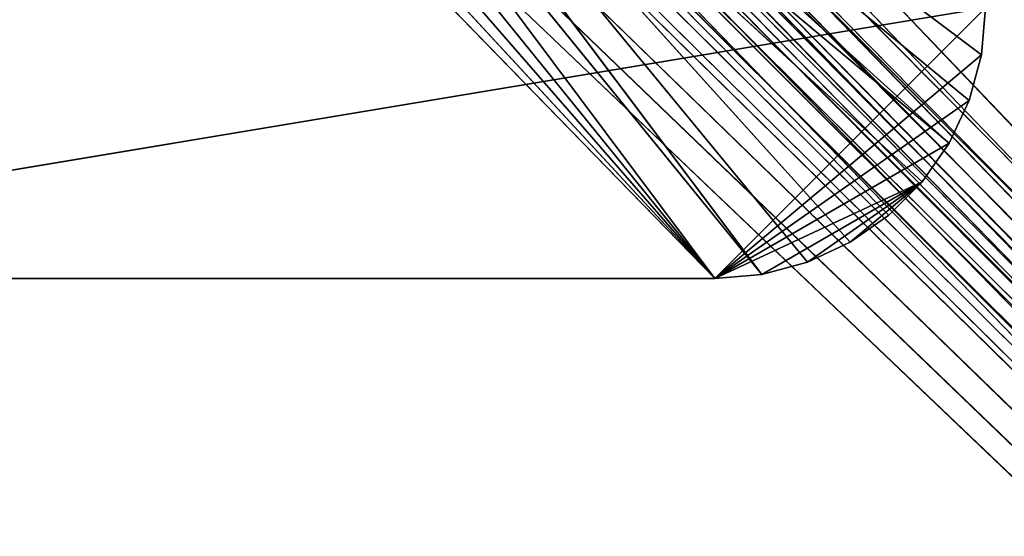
# Model space of a CAD drawing. Extents: x 0.1 to 17.7, y 0.1 to 17.7.
# Tile 333 of 656: x 8.9 to 10.7, y 6.7 to 7.6. Entities that reach past the tile are written whole.
import ezdxf

# ---------------------------------------------------------------- set-up
doc = ezdxf.new("R2010")
doc.units = 0
doc.header["$LTSCALE"] = 2.54
doc.layers.get('0').update_dxf_attribs({"color": 13, "linetype": 'CONTINUOUS'})

# ---------------------------------------------------------------- blocks, each defined once
blk = doc.blocks.new('KOSZ_NA__MIECI_Z_POKRYWK__')
at = {"color": 0}
for p, q in [((0.2968, 17.4821, 31.5), (17.4968, 0.2821, 31.5)), ((0.2968, 17.4821, 31.5), (17.4968, 0.2821, 31.5)), ((1.9468, 16.1821, 10.6), (15.8718, 1.9502, 10.6)), ((15.9218, 1.9852, 10.6), (1.9468, 16.1821, 10.6)), ((1.9468, 16.1821, 10.6), (15.8718, 1.9502, 10.6)), ((1.9468, 16.1821, 10.6), (15.8286, 1.9071, 10.6)), ((1.9468, 16.1821, 10.6), (15.8286, 1.9071, 10.6)), ((15.9771, 2.011, 10.6), (1.9468, 16.1821, 10.6)), ((15.9218, 1.9852, 10.6), (1.9468, 16.1821, 10.6)), ((15.9771, 2.011, 10.6), (1.9468, 16.1821, 10.6)), ((1.9414, 16.1214, 10.6), (15.8286, 1.9071, 10.6)), ((1.9414, 16.1214, 10.6), (15.8286, 1.9071, 10.6)), ((1.9257, 16.0624, 10.5), (15.8718, 1.9502, 10.5)), ((15.9771, 2.011, 10.5), (1.9257, 16.0624, 10.5)), ((15.9771, 2.011, 10.5), (1.9257, 16.0624, 10.5)), ((15.9218, 1.9852, 10.5), (1.9257, 16.0624, 10.5)), ((15.9218, 1.9852, 10.5), (1.9257, 16.0624, 10.5)), ((1.9257, 16.0624, 10.5), (15.8718, 1.9502, 10.5)), ((15.7679, 1.8018, 10.6), (1.9257, 16.0624, 10.6)), ((15.7679, 1.8018, 10.6), (1.9257, 16.0624, 10.6)), ((15.7937, 1.8571, 10.6), (1.9257, 16.0624, 10.6)), ((15.7937, 1.8571, 10.6), (1.9257, 16.0624, 10.6)), ((15.8286, 1.9071, 10.6), (1.9257, 16.0624, 10.6)), ((15.8286, 1.9071, 10.6), (1.9257, 16.0624, 10.6)), ((15.8718, 1.9502, 10.5), (1.8999, 16.0071, 10.5)), ((15.8718, 1.9502, 10.5), (1.8999, 16.0071, 10.5)), ((1.8649, 15.9572, 10.5), (15.8718, 1.9502, 10.5)), ((1.8649, 15.9572, 10.5), (15.8718, 1.9502, 10.5)), ((1.8217, 15.914, 10.5), (15.8286, 1.9071, 10.5)), ((1.8217, 15.914, 10.5), (15.8286, 1.9071, 10.5)), ((1.8217, 15.914, 10.5), (15.8718, 1.9502, 10.5)), ((1.8217, 15.914, 10.5), (15.8718, 1.9502, 10.5)), ((1.7718, 15.879, 10.5), (15.8286, 1.9071, 10.5)), ((1.7718, 15.879, 10.5), (15.8286, 1.9071, 10.5)), ((1.7165, 15.8532, 10.5), (15.8286, 1.9071, 10.5)), ((1.7165, 15.8532, 10.5), (15.8286, 1.9071, 10.5)), ((9.2968, 8.8821, 31.6), (17.4968, 0.2821, 31.6)), ((9.2968, 8.8821, 31.6), (17.4968, 0.2821, 31.6)), ((9.2907, 8.8127, 31.6), (17.4968, 0.2821, 31.6)), ((9.2907, 8.8127, 31.6), (17.4968, 0.2821, 31.6)), ((17.4968, 0.2821, 31.6), (9.2726, 8.7453, 31.6)), ((17.4968, 0.2821, 31.6), (9.2726, 8.7453, 31.6)), ((9.2432, 8.6821, 31.6), (17.4968, 0.2821, 31.6)), ((9.2432, 8.6821, 31.6), (17.4968, 0.2821, 31.6)), ((9.2032, 8.625, 31.6), (17.4968, 0.2821, 31.6)), ((9.2032, 8.625, 31.6), (17.4968, 0.2821, 31.6)), ((9.2032, 8.625, 33), (10.6166, 7.4611, 33)), ((10.5798, 7.3821, 33), (9.2032, 8.625, 33)), ((10.5798, 7.3821, 33), (9.2032, 8.625, 33)), ((10.6392, 7.5453, 33), (9.2032, 8.625, 33)), ((10.6392, 7.5453, 33), (9.2032, 8.625, 33)), ((9.2032, 8.625, 33), (10.6166, 7.4611, 33)), ((9.1539, 8.5757, 31.6), (17.4968, 0.2821, 31.6)), ((9.1539, 8.5757, 31.6), (17.4968, 0.2821, 31.6)), ((9.1539, 8.5757, 33), (10.2336, 7.1397, 33)), ((10.3968, 7.1991, 33), (9.1539, 8.5757, 33)), ((9.1539, 8.5757, 33), (10.4682, 7.2491, 33)), ((10.3968, 7.1991, 33), (9.1539, 8.5757, 33)), ((10.3178, 7.1623, 33), (9.1539, 8.5757, 33)), ((10.3178, 7.1623, 33), (9.1539, 8.5757, 33)), ((9.1539, 8.5757, 33), (10.2336, 7.1397, 33)), ((10.5798, 7.3821, 33), (9.1539, 8.5757, 33)), ((10.5798, 7.3821, 33), (9.1539, 8.5757, 33)), ((10.5298, 7.3107, 33), (9.1539, 8.5757, 33)), ((10.5298, 7.3107, 33), (9.1539, 8.5757, 33)), ((9.1539, 8.5757, 33), (10.4682, 7.2491, 33)), ((9.0968, 8.5357, 31.6), (17.4968, 0.2821, 31.6)), ((9.0968, 8.5357, 31.6), (17.4968, 0.2821, 31.6)), ((9.0968, 8.5357, 33), (10.1468, 7.1321, 33)), ((9.0968, 8.5357, 33), (10.1468, 7.1321, 33)), ((9.0968, 8.5357, 33), (10.2336, 7.1397, 33)), ((9.0968, 8.5357, 33), (10.2336, 7.1397, 33)), ((9.0336, 8.5063, 31.6), (17.4968, 0.2821, 31.6)), ((9.0336, 8.5063, 31.6), (17.4968, 0.2821, 31.6)), ((9.0336, 8.5063, 33), (10.1468, 7.1321, 33)), ((9.0336, 8.5063, 33), (10.1468, 7.1321, 33)), ((8.8273, 8.4882, 33), (10.1468, 7.1321, 33)), ((8.8273, 8.4882, 33), (10.1468, 7.1321, 33)), ((8.8968, 8.4821, 31.6), (17.4968, 0.2821, 31.6)), ((8.8968, 8.4821, 31.6), (17.4968, 0.2821, 31.6)), ((8.8968, 8.4821, 33), (10.1468, 7.1321, 33)), ((8.8968, 8.4821, 33), (10.1468, 7.1321, 33)), ((8.9662, 8.4882, 31.6), (17.4968, 0.2821, 31.6)), ((8.9662, 8.4882, 31.6), (17.4968, 0.2821, 31.6)), ((8.9662, 8.4882, 33), (10.1468, 7.1321, 33)), ((8.9662, 8.4882, 33), (10.1468, 7.1321, 33)), ((10.6468, 7.6321, 33.3), (7.6468, 7.1321, 33.3)), ((10.6468, 7.6321, 33.3), (7.6468, 7.1321, 33.3)), ((10.6468, 7.6321, 33.3), (10.1468, 7.1321, 33.3)), ((10.6468, 7.6321, 33.3), (10.1468, 7.1321, 33.3)), ((10.6392, 7.5453, 33.3), (10.6468, 7.6321, 33.3)), ((10.6468, 7.6321, 33), (10.6392, 7.5453, 33)), ((10.6468, 7.6321, 33), (10.6392, 7.5453, 33)), ((10.6468, 7.6321, 33), (10.6392, 7.5453, 33.3)), ((10.6468, 7.6321, 33), (10.6392, 7.5453, 33.3)), ((10.6392, 7.5453, 33.3), (10.6468, 7.6321, 33.3)), ((10.6392, 7.5453, 33.3), (10.1468, 7.1321, 33.3)), ((10.6392, 7.5453, 33.3), (10.1468, 7.1321, 33.3)), ((10.6166, 7.4611, 33.3), (10.6392, 7.5453, 33.3)), ((10.6392, 7.5453, 33), (10.6166, 7.4611, 33)), ((10.6392, 7.5453, 33), (10.6166, 7.4611, 33)), ((10.6392, 7.5453, 33), (10.6166, 7.4611, 33.3)), ((10.6392, 7.5453, 33), (10.6166, 7.4611, 33.3)), ((10.6166, 7.4611, 33.3), (10.6392, 7.5453, 33.3)), ((10.6392, 7.5453, 33), (10.6392, 7.5453, 33.3)), ((10.6392, 7.5453, 33), (10.6392, 7.5453, 33.3)), ((10.6166, 7.4611, 33.3), (10.1468, 7.1321, 33.3)), ((10.6166, 7.4611, 33.3), (10.1468, 7.1321, 33.3)), ((10.5798, 7.3821, 33.3), (10.6166, 7.4611, 33.3)), ((10.6166, 7.4611, 33), (10.5798, 7.3821, 33)), ((10.6166, 7.4611, 33), (10.5798, 7.3821, 33)), ((10.6166, 7.4611, 33), (10.5798, 7.3821, 33.3)), ((10.6166, 7.4611, 33), (10.5798, 7.3821, 33.3)), ((10.5798, 7.3821, 33.3), (10.6166, 7.4611, 33.3)), ((10.6166, 7.4611, 33), (10.6166, 7.4611, 33.3)), ((10.6166, 7.4611, 33), (10.6166, 7.4611, 33.3)), ((10.5798, 7.3821, 33.3), (10.1468, 7.1321, 33.3)), ((10.5798, 7.3821, 33.3), (10.1468, 7.1321, 33.3)), ((10.5298, 7.3107, 33.3), (10.5798, 7.3821, 33.3)), ((10.5798, 7.3821, 33), (10.5298, 7.3107, 33)), ((10.5798, 7.3821, 33), (10.5298, 7.3107, 33)), ((10.5798, 7.3821, 33), (10.5298, 7.3107, 33.3)), ((10.5798, 7.3821, 33), (10.5298, 7.3107, 33.3)), ((10.5298, 7.3107, 33.3), (10.5798, 7.3821, 33.3)), ((10.5798, 7.3821, 33), (10.5798, 7.3821, 33.3)), ((10.5798, 7.3821, 33), (10.5798, 7.3821, 33.3)), ((10.5298, 7.3107, 33.3), (10.1468, 7.1321, 33.3)), ((10.5298, 7.3107, 33.3), (10.1468, 7.1321, 33.3)), ((10.5298, 7.3107, 33.3), (10.2336, 7.1397, 33.3)), ((10.5298, 7.3107, 33.3), (10.2336, 7.1397, 33.3)), ((10.3178, 7.1623, 33.3), (10.5298, 7.3107, 33.3)), ((10.3178, 7.1623, 33.3), (10.5298, 7.3107, 33.3)), ((10.3968, 7.1991, 33.3), (10.5298, 7.3107, 33.3)), ((10.3968, 7.1991, 33.3), (10.5298, 7.3107, 33.3)), ((10.4682, 7.2491, 33.3), (10.5298, 7.3107, 33.3)), ((10.5298, 7.3107, 33), (10.4682, 7.2491, 33)), ((10.5298, 7.3107, 33), (10.4682, 7.2491, 33)), ((10.5298, 7.3107, 33), (10.4682, 7.2491, 33.3)), ((10.5298, 7.3107, 33), (10.4682, 7.2491, 33.3)), ((10.4682, 7.2491, 33.3), (10.5298, 7.3107, 33.3)), ((10.5298, 7.3107, 33), (10.5298, 7.3107, 33.3)), ((10.5298, 7.3107, 33), (10.5298, 7.3107, 33.3)), ((10.3968, 7.1991, 33.3), (10.4682, 7.2491, 33.3)), ((10.4682, 7.2491, 33), (10.3968, 7.1991, 33)), ((10.4682, 7.2491, 33), (10.3968, 7.1991, 33)), ((10.4682, 7.2491, 33), (10.3968, 7.1991, 33.3)), ((10.4682, 7.2491, 33), (10.3968, 7.1991, 33.3)), ((10.3968, 7.1991, 33.3), (10.4682, 7.2491, 33.3)), ((10.4682, 7.2491, 33), (10.4682, 7.2491, 33.3)), ((10.4682, 7.2491, 33), (10.4682, 7.2491, 33.3)), ((10.3178, 7.1623, 33.3), (10.3968, 7.1991, 33.3)), ((10.3968, 7.1991, 33), (10.3178, 7.1623, 33)), ((10.3968, 7.1991, 33), (10.3178, 7.1623, 33)), ((10.3968, 7.1991, 33), (10.3178, 7.1623, 33.3)), ((10.3968, 7.1991, 33), (10.3178, 7.1623, 33.3)), ((10.3178, 7.1623, 33.3), (10.3968, 7.1991, 33.3)), ((10.3968, 7.1991, 33), (10.3968, 7.1991, 33.3)), ((10.3968, 7.1991, 33), (10.3968, 7.1991, 33.3)), ((10.2336, 7.1397, 33.3), (10.3178, 7.1623, 33.3)), ((10.3178, 7.1623, 33), (10.2336, 7.1397, 33)), ((10.3178, 7.1623, 33), (10.2336, 7.1397, 33)), ((10.3178, 7.1623, 33), (10.2336, 7.1397, 33.3)), ((10.3178, 7.1623, 33), (10.2336, 7.1397, 33.3)), ((10.2336, 7.1397, 33.3), (10.3178, 7.1623, 33.3)), ((10.3178, 7.1623, 33), (10.3178, 7.1623, 33.3)), ((10.3178, 7.1623, 33), (10.3178, 7.1623, 33.3)), ((10.1468, 7.1321, 33.3), (10.2336, 7.1397, 33.3)), ((10.2336, 7.1397, 33), (10.1468, 7.1321, 33)), ((10.2336, 7.1397, 33), (10.1468, 7.1321, 33)), ((10.2336, 7.1397, 33), (10.1468, 7.1321, 33.3)), ((10.2336, 7.1397, 33), (10.1468, 7.1321, 33.3)), ((10.1468, 7.1321, 33.3), (10.2336, 7.1397, 33.3)), ((10.2336, 7.1397, 33), (10.2336, 7.1397, 33.3)), ((10.2336, 7.1397, 33), (10.2336, 7.1397, 33.3)), ((10.1468, 7.1321, 33.3), (7.6468, 7.1321, 33.3)), ((7.6468, 7.1321, 33.3), (10.1468, 7.1321, 33)), ((7.6468, 7.1321, 33.3), (10.1468, 7.1321, 33)), ((7.6468, 7.1321, 33), (10.1468, 7.1321, 33)), ((10.1468, 7.1321, 33.3), (7.6468, 7.1321, 33.3)), ((7.6468, 7.1321, 33), (10.1468, 7.1321, 33)), ((10.1468, 7.1321, 33), (10.1468, 7.1321, 33.3)), ((10.1468, 7.1321, 33), (10.1468, 7.1321, 33.3))]:
    blk.add_line(p, q, dxfattribs=at)
mesh = blk.add_polyface(dxfattribs=at)
corners = [(17.4968, 0.2821, 31.5), (0.2968, 0.2821, 31.5), (0.2968, 17.4821, 31.5)]
mesh.append_faces([[corners[k] for k in face] for face in [(0, 1, 2)]], dxfattribs={"color": 0})
mesh = blk.add_polyface(dxfattribs=at)
corners = [(17.4968, 0.2821, 31.5), (0.2968, 17.4821, 31.5), (17.4968, 17.4821, 31.5)]
mesh.append_faces([[corners[k] for k in face] for face in [(0, 1, 2)]], dxfattribs={"color": 0})
mesh = blk.add_polyface(dxfattribs=at)
corners = [(17.4968, 17.4821, 31.6), (9.2968, 8.8821, 31.6), (17.4968, 0.2821, 31.6)]
mesh.append_faces([[corners[k] for k in face] for face in [(0, 1, 2)]], dxfattribs={"color": 0})
mesh = blk.add_polyface(dxfattribs=at)
corners = [(15.9771, 2.011, 10.5), (1.9257, 16.0624, 10.5), (15.7468, 16.1821, 10.5)]
mesh.append_faces([[corners[k] for k in face] for face in [(0, 1, 2)]], dxfattribs={"color": 0})
mesh = blk.add_polyface(dxfattribs=at)
corners = [(15.8286, 1.9071, 10.6), (1.9468, 16.1821, 10.6), (1.9414, 16.1214, 10.6)]
mesh.append_faces([[corners[k] for k in face] for face in [(0, 1, 2)]], dxfattribs={"color": 0})
mesh = blk.add_polyface(dxfattribs=at)
corners = [(15.9218, 1.9852, 10.6), (1.9468, 16.1821, 10.6), (15.8718, 1.9502, 10.6)]
mesh.append_faces([[corners[k] for k in face] for face in [(0, 1, 2)]], dxfattribs={"color": 0})
mesh = blk.add_polyface(dxfattribs=at)
corners = [(15.8718, 1.9502, 10.6), (1.9468, 16.1821, 10.6), (15.8286, 1.9071, 10.6)]
mesh.append_faces([[corners[k] for k in face] for face in [(0, 1, 2)]], dxfattribs={"color": 0})
mesh = blk.add_polyface(dxfattribs=at)
corners = [(15.9771, 2.011, 10.6), (1.9468, 16.1821, 10.6), (15.9218, 1.9852, 10.6)]
mesh.append_faces([[corners[k] for k in face] for face in [(0, 1, 2)]], dxfattribs={"color": 0})
mesh = blk.add_polyface(dxfattribs=at)
corners = [(16.0968, 15.8321, 10.6), (1.9468, 16.1821, 10.6), (15.9771, 2.011, 10.6)]
mesh.append_faces([[corners[k] for k in face] for face in [(0, 1, 2)]], dxfattribs={"color": 0})
mesh = blk.add_polyface(dxfattribs=at)
corners = [(15.8286, 1.9071, 10.6), (1.9414, 16.1214, 10.6), (1.9257, 16.0624, 10.6)]
mesh.append_faces([[corners[k] for k in face] for face in [(0, 1, 2)]], dxfattribs={"color": 0})
mesh = blk.add_polyface(dxfattribs=at)
corners = [(15.7679, 1.8018, 10.6), (1.9257, 16.0624, 10.6), (1.5968, 2.0321, 10.6)]
mesh.append_faces([[corners[k] for k in face] for face in [(0, 1, 2)]], dxfattribs={"color": 0})
mesh = blk.add_polyface(dxfattribs=at)
corners = [(15.8718, 1.9502, 10.5), (1.8999, 16.0071, 10.5), (1.9257, 16.0624, 10.5)]
mesh.append_faces([[corners[k] for k in face] for face in [(0, 1, 2)]], dxfattribs={"color": 0})
mesh = blk.add_polyface(dxfattribs=at)
corners = [(15.9771, 2.011, 10.5), (15.9218, 1.9852, 10.5), (1.9257, 16.0624, 10.5)]
mesh.append_faces([[corners[k] for k in face] for face in [(0, 1, 2)]], dxfattribs={"color": 0})
mesh = blk.add_polyface(dxfattribs=at)
corners = [(15.9218, 1.9852, 10.5), (15.8718, 1.9502, 10.5), (1.9257, 16.0624, 10.5)]
mesh.append_faces([[corners[k] for k in face] for face in [(0, 1, 2)]], dxfattribs={"color": 0})
mesh = blk.add_polyface(dxfattribs=at)
corners = [(15.7937, 1.8571, 10.6), (1.9257, 16.0624, 10.6), (15.7679, 1.8018, 10.6)]
mesh.append_faces([[corners[k] for k in face] for face in [(0, 1, 2)]], dxfattribs={"color": 0})
mesh = blk.add_polyface(dxfattribs=at)
corners = [(15.8286, 1.9071, 10.6), (1.9257, 16.0624, 10.6), (15.7937, 1.8571, 10.6)]
mesh.append_faces([[corners[k] for k in face] for face in [(0, 1, 2)]], dxfattribs={"color": 0})
mesh = blk.add_polyface(dxfattribs=at)
corners = [(15.8718, 1.9502, 10.5), (1.8649, 15.9572, 10.5), (1.8999, 16.0071, 10.5)]
mesh.append_faces([[corners[k] for k in face] for face in [(0, 1, 2)]], dxfattribs={"color": 0})
mesh = blk.add_polyface(dxfattribs=at)
corners = [(15.8718, 1.9502, 10.5), (1.8217, 15.914, 10.5), (1.8649, 15.9572, 10.5)]
mesh.append_faces([[corners[k] for k in face] for face in [(0, 1, 2)]], dxfattribs={"color": 0})
mesh = blk.add_polyface(dxfattribs=at)
corners = [(15.8286, 1.9071, 10.5), (1.7718, 15.879, 10.5), (1.8217, 15.914, 10.5)]
mesh.append_faces([[corners[k] for k in face] for face in [(0, 1, 2)]], dxfattribs={"color": 0})
mesh = blk.add_polyface(dxfattribs=at)
corners = [(15.8718, 1.9502, 10.5), (15.8286, 1.9071, 10.5), (1.8217, 15.914, 10.5)]
mesh.append_faces([[corners[k] for k in face] for face in [(0, 1, 2)]], dxfattribs={"color": 0})
mesh = blk.add_polyface(dxfattribs=at)
corners = [(15.8286, 1.9071, 10.5), (1.7165, 15.8532, 10.5), (1.7718, 15.879, 10.5)]
mesh.append_faces([[corners[k] for k in face] for face in [(0, 1, 2)]], dxfattribs={"color": 0})
mesh = blk.add_polyface(dxfattribs=at)
corners = [(15.8286, 1.9071, 10.5), (1.5968, 2.0321, 10.5), (1.7165, 15.8532, 10.5)]
mesh.append_faces([[corners[k] for k in face] for face in [(0, 1, 2)]], dxfattribs={"color": 0})
mesh = blk.add_polyface(dxfattribs=at)
corners = [(17.4968, 0.2821, 31.6), (9.2968, 8.8821, 31.6), (9.2907, 8.8127, 31.6)]
mesh.append_faces([[corners[k] for k in face] for face in [(0, 1, 2)]], dxfattribs={"color": 0})
mesh = blk.add_polyface(dxfattribs=at)
corners = [(17.4968, 0.2821, 31.6), (9.2907, 8.8127, 31.6), (9.2726, 8.7453, 31.6)]
mesh.append_faces([[corners[k] for k in face] for face in [(0, 1, 2)]], dxfattribs={"color": 0})
mesh = blk.add_polyface(dxfattribs=at)
corners = [(17.4968, 0.2821, 31.6), (9.2726, 8.7453, 31.6), (9.2432, 8.6821, 31.6)]
mesh.append_faces([[corners[k] for k in face] for face in [(0, 1, 2)]], dxfattribs={"color": 0})
mesh = blk.add_polyface(dxfattribs=at)
corners = [(17.4968, 0.2821, 31.6), (9.2432, 8.6821, 31.6), (9.2032, 8.625, 31.6)]
mesh.append_faces([[corners[k] for k in face] for face in [(0, 1, 2)]], dxfattribs={"color": 0})
mesh = blk.add_polyface(dxfattribs=at)
corners = [(17.4968, 0.2821, 31.6), (9.2032, 8.625, 31.6), (9.1539, 8.5757, 31.6)]
mesh.append_faces([[corners[k] for k in face] for face in [(0, 1, 2)]], dxfattribs={"color": 0})
mesh = blk.add_polyface(dxfattribs=at)
corners = [(10.5798, 7.3821, 33), (9.1539, 8.5757, 33), (9.2032, 8.625, 33)]
mesh.append_faces([[corners[k] for k in face] for face in [(0, 1, 2)]], dxfattribs={"color": 0})
mesh = blk.add_polyface(dxfattribs=at)
corners = [(10.6166, 7.4611, 33), (10.5798, 7.3821, 33), (9.2032, 8.625, 33)]
mesh.append_faces([[corners[k] for k in face] for face in [(0, 1, 2)]], dxfattribs={"color": 0})
mesh = blk.add_polyface(dxfattribs=at)
corners = [(10.6468, 7.6321, 33), (10.6392, 7.5453, 33), (9.2032, 8.625, 33)]
mesh.append_faces([[corners[k] for k in face] for face in [(0, 1, 2)]], dxfattribs={"color": 0})
mesh = blk.add_polyface(dxfattribs=at)
corners = [(10.6392, 7.5453, 33), (10.6166, 7.4611, 33), (9.2032, 8.625, 33)]
mesh.append_faces([[corners[k] for k in face] for face in [(0, 1, 2)]], dxfattribs={"color": 0})
mesh = blk.add_polyface(dxfattribs=at)
corners = [(17.4968, 0.2821, 31.6), (9.1539, 8.5757, 31.6), (9.0968, 8.5357, 31.6)]
mesh.append_faces([[corners[k] for k in face] for face in [(0, 1, 2)]], dxfattribs={"color": 0})
mesh = blk.add_polyface(dxfattribs=at)
corners = [(10.2336, 7.1397, 33), (9.0968, 8.5357, 33), (9.1539, 8.5757, 33)]
mesh.append_faces([[corners[k] for k in face] for face in [(0, 1, 2)]], dxfattribs={"color": 0})
mesh = blk.add_polyface(dxfattribs=at)
corners = [(10.4682, 7.2491, 33), (10.3968, 7.1991, 33), (9.1539, 8.5757, 33)]
mesh.append_faces([[corners[k] for k in face] for face in [(0, 1, 2)]], dxfattribs={"color": 0})
mesh = blk.add_polyface(dxfattribs=at)
corners = [(10.3968, 7.1991, 33), (10.3178, 7.1623, 33), (9.1539, 8.5757, 33)]
mesh.append_faces([[corners[k] for k in face] for face in [(0, 1, 2)]], dxfattribs={"color": 0})
mesh = blk.add_polyface(dxfattribs=at)
corners = [(10.3178, 7.1623, 33), (10.2336, 7.1397, 33), (9.1539, 8.5757, 33)]
mesh.append_faces([[corners[k] for k in face] for face in [(0, 1, 2)]], dxfattribs={"color": 0})
mesh = blk.add_polyface(dxfattribs=at)
corners = [(10.5798, 7.3821, 33), (10.5298, 7.3107, 33), (9.1539, 8.5757, 33)]
mesh.append_faces([[corners[k] for k in face] for face in [(0, 1, 2)]], dxfattribs={"color": 0})
mesh = blk.add_polyface(dxfattribs=at)
corners = [(10.5298, 7.3107, 33), (10.4682, 7.2491, 33), (9.1539, 8.5757, 33)]
mesh.append_faces([[corners[k] for k in face] for face in [(0, 1, 2)]], dxfattribs={"color": 0})
mesh = blk.add_polyface(dxfattribs=at)
corners = [(17.4968, 0.2821, 31.6), (9.0968, 8.5357, 31.6), (9.0336, 8.5063, 31.6)]
mesh.append_faces([[corners[k] for k in face] for face in [(0, 1, 2)]], dxfattribs={"color": 0})
mesh = blk.add_polyface(dxfattribs=at)
corners = [(10.1468, 7.1321, 33), (9.0336, 8.5063, 33), (9.0968, 8.5357, 33)]
mesh.append_faces([[corners[k] for k in face] for face in [(0, 1, 2)]], dxfattribs={"color": 0})
mesh = blk.add_polyface(dxfattribs=at)
corners = [(10.2336, 7.1397, 33), (10.1468, 7.1321, 33), (9.0968, 8.5357, 33)]
mesh.append_faces([[corners[k] for k in face] for face in [(0, 1, 2)]], dxfattribs={"color": 0})
mesh = blk.add_polyface(dxfattribs=at)
corners = [(17.4968, 0.2821, 31.6), (9.0336, 8.5063, 31.6), (8.9662, 8.4882, 31.6)]
mesh.append_faces([[corners[k] for k in face] for face in [(0, 1, 2)]], dxfattribs={"color": 0})
mesh = blk.add_polyface(dxfattribs=at)
corners = [(10.1468, 7.1321, 33), (8.9662, 8.4882, 33), (9.0336, 8.5063, 33)]
mesh.append_faces([[corners[k] for k in face] for face in [(0, 1, 2)]], dxfattribs={"color": 0})
mesh = blk.add_polyface(dxfattribs=at)
corners = [(8.8968, 8.4821, 31.6), (8.8273, 8.4882, 31.6), (0.2968, 0.2821, 31.6)]
mesh.append_faces([[corners[k] for k in face] for face in [(0, 1, 2)]], dxfattribs={"color": 0})
mesh = blk.add_polyface(dxfattribs=at)
corners = [(17.4968, 0.2821, 31.6), (8.8968, 8.4821, 31.6), (0.2968, 0.2821, 31.6)]
mesh.append_faces([[corners[k] for k in face] for face in [(0, 1, 2)]], dxfattribs={"color": 0})
mesh = blk.add_polyface(dxfattribs=at)
corners = [(10.1468, 7.1321, 33), (7.6468, 7.1321, 33), (8.8273, 8.4882, 33)]
mesh.append_faces([[corners[k] for k in face] for face in [(0, 1, 2)]], dxfattribs={"color": 0})
mesh = blk.add_polyface(dxfattribs=at)
corners = [(10.1468, 7.1321, 33), (8.8273, 8.4882, 33), (8.8968, 8.4821, 33)]
mesh.append_faces([[corners[k] for k in face] for face in [(0, 1, 2)]], dxfattribs={"color": 0})
mesh = blk.add_polyface(dxfattribs=at)
corners = [(17.4968, 0.2821, 31.6), (8.9662, 8.4882, 31.6), (8.8968, 8.4821, 31.6)]
mesh.append_faces([[corners[k] for k in face] for face in [(0, 1, 2)]], dxfattribs={"color": 0})
mesh = blk.add_polyface(dxfattribs=at)
corners = [(10.1468, 7.1321, 33), (8.8968, 8.4821, 33), (8.9662, 8.4882, 33)]
mesh.append_faces([[corners[k] for k in face] for face in [(0, 1, 2)]], dxfattribs={"color": 0})
mesh = blk.add_polyface(dxfattribs=at)
corners = [(10.6468, 7.6321, 33.3), (7.1468, 7.6321, 33.3), (7.6468, 7.1321, 33.3)]
mesh.append_faces([[corners[k] for k in face] for face in [(0, 1, 2)]], dxfattribs={"color": 0})
mesh = blk.add_polyface(dxfattribs=at)
corners = [(10.6468, 7.6321, 33.3), (7.6468, 7.1321, 33.3), (10.1468, 7.1321, 33.3)]
mesh.append_faces([[corners[k] for k in face] for face in [(0, 1, 2)]], dxfattribs={"color": 0})
mesh = blk.add_polyface(dxfattribs=at)
corners = [(10.6468, 7.6321, 33.3), (10.1468, 7.1321, 33.3), (10.6392, 7.5453, 33.3)]
mesh.append_faces([[corners[k] for k in face] for face in [(0, 1, 2)]], dxfattribs={"color": 0})
mesh = blk.add_polyface(dxfattribs=at)
corners = [(10.6468, 7.6321, 33), (10.6392, 7.5453, 33.3), (10.6392, 7.5453, 33)]
mesh.append_faces([[corners[k] for k in face] for face in [(0, 1, 2)]], dxfattribs={"color": 0})
mesh = blk.add_polyface(dxfattribs=at)
corners = [(10.6468, 7.6321, 33.3), (10.6392, 7.5453, 33.3), (10.6468, 7.6321, 33)]
mesh.append_faces([[corners[k] for k in face] for face in [(0, 1, 2)]], dxfattribs={"color": 0})
mesh = blk.add_polyface(dxfattribs=at)
corners = [(10.6392, 7.5453, 33.3), (10.1468, 7.1321, 33.3), (10.6166, 7.4611, 33.3)]
mesh.append_faces([[corners[k] for k in face] for face in [(0, 1, 2)]], dxfattribs={"color": 0})
mesh = blk.add_polyface(dxfattribs=at)
corners = [(10.6392, 7.5453, 33), (10.6166, 7.4611, 33.3), (10.6166, 7.4611, 33)]
mesh.append_faces([[corners[k] for k in face] for face in [(0, 1, 2)]], dxfattribs={"color": 0})
mesh = blk.add_polyface(dxfattribs=at)
corners = [(10.6392, 7.5453, 33.3), (10.6166, 7.4611, 33.3), (10.6392, 7.5453, 33)]
mesh.append_faces([[corners[k] for k in face] for face in [(0, 1, 2)]], dxfattribs={"color": 0})
mesh = blk.add_polyface(dxfattribs=at)
corners = [(10.6166, 7.4611, 33.3), (10.1468, 7.1321, 33.3), (10.5798, 7.3821, 33.3)]
mesh.append_faces([[corners[k] for k in face] for face in [(0, 1, 2)]], dxfattribs={"color": 0})
mesh = blk.add_polyface(dxfattribs=at)
corners = [(10.6166, 7.4611, 33), (10.5798, 7.3821, 33.3), (10.5798, 7.3821, 33)]
mesh.append_faces([[corners[k] for k in face] for face in [(0, 1, 2)]], dxfattribs={"color": 0})
mesh = blk.add_polyface(dxfattribs=at)
corners = [(10.6166, 7.4611, 33.3), (10.5798, 7.3821, 33.3), (10.6166, 7.4611, 33)]
mesh.append_faces([[corners[k] for k in face] for face in [(0, 1, 2)]], dxfattribs={"color": 0})
mesh = blk.add_polyface(dxfattribs=at)
corners = [(10.5798, 7.3821, 33.3), (10.1468, 7.1321, 33.3), (10.5298, 7.3107, 33.3)]
mesh.append_faces([[corners[k] for k in face] for face in [(0, 1, 2)]], dxfattribs={"color": 0})
mesh = blk.add_polyface(dxfattribs=at)
corners = [(10.5798, 7.3821, 33), (10.5298, 7.3107, 33.3), (10.5298, 7.3107, 33)]
mesh.append_faces([[corners[k] for k in face] for face in [(0, 1, 2)]], dxfattribs={"color": 0})
mesh = blk.add_polyface(dxfattribs=at)
corners = [(10.5798, 7.3821, 33.3), (10.5298, 7.3107, 33.3), (10.5798, 7.3821, 33)]
mesh.append_faces([[corners[k] for k in face] for face in [(0, 1, 2)]], dxfattribs={"color": 0})
mesh = blk.add_polyface(dxfattribs=at)
corners = [(10.5298, 7.3107, 33.3), (10.1468, 7.1321, 33.3), (10.2336, 7.1397, 33.3)]
mesh.append_faces([[corners[k] for k in face] for face in [(0, 1, 2)]], dxfattribs={"color": 0})
mesh = blk.add_polyface(dxfattribs=at)
corners = [(10.5298, 7.3107, 33.3), (10.2336, 7.1397, 33.3), (10.3178, 7.1623, 33.3)]
mesh.append_faces([[corners[k] for k in face] for face in [(0, 1, 2)]], dxfattribs={"color": 0})
mesh = blk.add_polyface(dxfattribs=at)
corners = [(10.5298, 7.3107, 33.3), (10.3178, 7.1623, 33.3), (10.3968, 7.1991, 33.3)]
mesh.append_faces([[corners[k] for k in face] for face in [(0, 1, 2)]], dxfattribs={"color": 0})
mesh = blk.add_polyface(dxfattribs=at)
corners = [(10.5298, 7.3107, 33.3), (10.3968, 7.1991, 33.3), (10.4682, 7.2491, 33.3)]
mesh.append_faces([[corners[k] for k in face] for face in [(0, 1, 2)]], dxfattribs={"color": 0})
mesh = blk.add_polyface(dxfattribs=at)
corners = [(10.5298, 7.3107, 33), (10.4682, 7.2491, 33.3), (10.4682, 7.2491, 33)]
mesh.append_faces([[corners[k] for k in face] for face in [(0, 1, 2)]], dxfattribs={"color": 0})
mesh = blk.add_polyface(dxfattribs=at)
corners = [(10.5298, 7.3107, 33.3), (10.4682, 7.2491, 33.3), (10.5298, 7.3107, 33)]
mesh.append_faces([[corners[k] for k in face] for face in [(0, 1, 2)]], dxfattribs={"color": 0})
mesh = blk.add_polyface(dxfattribs=at)
corners = [(10.3968, 7.1991, 33.3), (10.3968, 7.1991, 33), (10.4682, 7.2491, 33)]
mesh.append_faces([[corners[k] for k in face] for face in [(0, 1, 2)]], dxfattribs={"color": 0})
mesh = blk.add_polyface(dxfattribs=at)
corners = [(10.3968, 7.1991, 33.3), (10.4682, 7.2491, 33), (10.4682, 7.2491, 33.3)]
mesh.append_faces([[corners[k] for k in face] for face in [(0, 1, 2)]], dxfattribs={"color": 0})
mesh = blk.add_polyface(dxfattribs=at)
corners = [(10.3178, 7.1623, 33.3), (10.3178, 7.1623, 33), (10.3968, 7.1991, 33)]
mesh.append_faces([[corners[k] for k in face] for face in [(0, 1, 2)]], dxfattribs={"color": 0})
mesh = blk.add_polyface(dxfattribs=at)
corners = [(10.3178, 7.1623, 33.3), (10.3968, 7.1991, 33), (10.3968, 7.1991, 33.3)]
mesh.append_faces([[corners[k] for k in face] for face in [(0, 1, 2)]], dxfattribs={"color": 0})
mesh = blk.add_polyface(dxfattribs=at)
corners = [(10.2336, 7.1397, 33.3), (10.2336, 7.1397, 33), (10.3178, 7.1623, 33)]
mesh.append_faces([[corners[k] for k in face] for face in [(0, 1, 2)]], dxfattribs={"color": 0})
mesh = blk.add_polyface(dxfattribs=at)
corners = [(10.2336, 7.1397, 33.3), (10.3178, 7.1623, 33), (10.3178, 7.1623, 33.3)]
mesh.append_faces([[corners[k] for k in face] for face in [(0, 1, 2)]], dxfattribs={"color": 0})
mesh = blk.add_polyface(dxfattribs=at)
corners = [(10.1468, 7.1321, 33.3), (10.1468, 7.1321, 33), (10.2336, 7.1397, 33)]
mesh.append_faces([[corners[k] for k in face] for face in [(0, 1, 2)]], dxfattribs={"color": 0})
mesh = blk.add_polyface(dxfattribs=at)
corners = [(10.1468, 7.1321, 33.3), (10.2336, 7.1397, 33), (10.2336, 7.1397, 33.3)]
mesh.append_faces([[corners[k] for k in face] for face in [(0, 1, 2)]], dxfattribs={"color": 0})
mesh = blk.add_polyface(dxfattribs=at)
corners = [(7.6468, 7.1321, 33.3), (10.1468, 7.1321, 33), (10.1468, 7.1321, 33.3)]
mesh.append_faces([[corners[k] for k in face] for face in [(0, 1, 2)]], dxfattribs={"color": 0})
mesh = blk.add_polyface(dxfattribs=at)
corners = [(7.6468, 7.1321, 33.3), (7.6468, 7.1321, 33), (10.1468, 7.1321, 33)]
mesh.append_faces([[corners[k] for k in face] for face in [(0, 1, 2)]], dxfattribs={"color": 0})

msp = doc.modelspace()

# ---------------------------------------------------------------- block references
at = {"color": 0}
msp.add_blockref('KOSZ_NA__MIECI_Z_POKRYWK__', (0, 0), dxfattribs=at)

doc.saveas('drawing.dxf')
